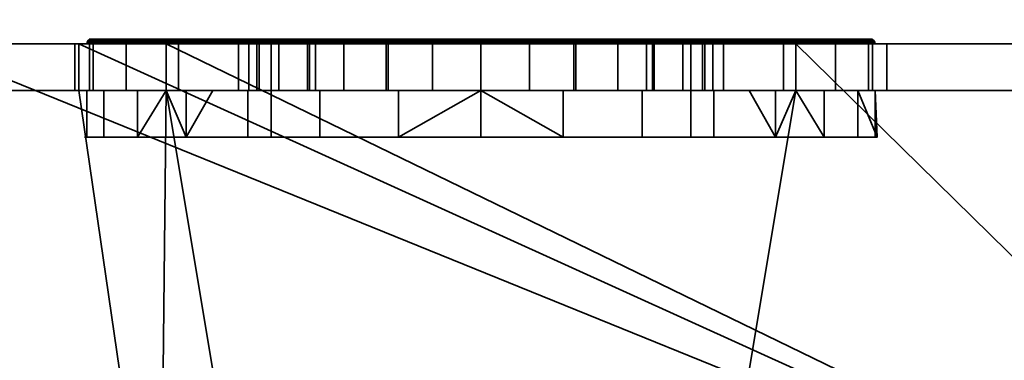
# Model space of a CAD drawing. Header units: millimetres. Extents: x -625 to 3625, y -115 to 71.
# Tile 769 of 1056: x 2546.11 to 2567.22, y -30.79 to -23.48. Entities that reach past the tile are written whole.
import ezdxf

# ---------------------------------------------------------------- set-up
doc = ezdxf.new("R2010")
doc.units = ezdxf.units.MM
doc.layers.add('151', color=7, linetype='Continuous', true_color=0xffffff)

# ---------------------------------------------------------------- blocks, each defined once
blk = doc.blocks.new('UG_SURFACE_003')
at = {"layer": '151', "color": 252, "linetype": 'Continuous', "lineweight": 35}
for points in [[(3625, -31, 2235), (3625, 69, 2235), (2275, 69, 2235), (2275, -31, 2235)], [(2425, -31, 2085), (2425, 69, 2085), (3475, 69, 2085), (3475, -31, 2085)]]:
    blk.add_3dface(points, dxfattribs=at)
blk = doc.blocks.new('UG_SURFACE_156')
at = {"layer": '151', "color": 252, "linetype": 'Continuous', "lineweight": 35}
for points in [[(2543.975, -24, 1167.5), (2494, -24, 1167.5), (2494, -37, 1167.5), (2576, -37, 1167.5)], [(2576, -37, 1002.5), (2494, -37, 1002.5), (2494, -24, 1002.5), (2543.975, -24, 1002.5)], [(2576, -37, 1167.5), (2547.375, -24, 1167.5), (2543.975, -24, 1167.5)], [(2576, -37, 1002.5), (2543.975, -24, 1002.5), (2547.375, -24, 1002.5)], [(2543.975, -24, 1033.975), (2547.293, -24, 1031.132), (2547.375, -24, 1030.875)], [(2543.975, -24, 1033.975), (2547.375, -24, 1033.975), (2547.375, -24, 1031.877), (2547.293, -24, 1031.132)], [(2547.375, -24, 1030.875), (2547.375, -24, 1013.575), (2543.975, -24, 1013.575), (2543.975, -24, 1033.975)], [(2543.975, -24, 1002.5), (2543.975, -24, 1013.575), (2547.375, -24, 1013.575), (2547.375, -24, 1002.5)], [(2543.975, -24, 1033.975), (2543.975, -24, 1058.875), (2547.375, -24, 1058.875), (2547.375, -24, 1033.975)], [(2543.975, -24, 1058.875), (2543.975, -24, 1091.25), (2547.375, -24, 1091.25), (2547.375, -24, 1058.875)], [(2543.975, -24, 1091.25), (2543.975, -24, 1110.1), (2547.375, -24, 1110.1), (2547.375, -24, 1091.25)], [(2543.975, -24, 1110.1), (2543.975, -24, 1128.75), (2547.375, -24, 1128.75), (2547.375, -24, 1110.1)], [(2543.975, -24, 1128.75), (2543.975, -24, 1167.5), (2547.375, -24, 1167.5), (2547.375, -24, 1128.75)], [(2547.375, -24, 1030.875), (2547.293, -24, 1031.132), (2547.293, -25, 1031.132), (2547.375, -25, 1030.875)], [(2547.375, -25, 1031.877), (2547.293, -25, 1031.132), (2547.293, -24, 1031.132), (2547.375, -24, 1031.877)], [(2576, -37, 1167.5), (2549.25, -24, 1167.5), (2547.375, -24, 1167.5)], [(2576, -37, 1002.5), (2547.375, -24, 1002.5), (2549.25, -24, 1002.5)], [(2547.375, -24, 1110.1), (2547.916, -24, 1106.627), (2547.547, -24, 1103.112)], [(2547.375, -24, 1091.25), (2547.547, -24, 1103.112), (2548.639, -24, 1099.75)], [(2547.375, -24, 1110.1), (2549.25, -24, 1110.1), (2549.25, -24, 1108.937), (2547.916, -24, 1106.627)], [(2547.547, -24, 1103.112), (2547.375, -24, 1091.25), (2547.375, -24, 1110.1)], [(2547.375, -24, 1058.875), (2549.25, -24, 1058.875), (2549.25, -24, 1037.42), (2547.689, -24, 1034.737)], [(2547.375, -24, 1013.575), (2547.375, -24, 1030.875), (2548.393, -24, 1027.676)], [(2548.393, -24, 1027.676), (2549.25, -24, 1026.71), (2549.25, -24, 1013.575), (2547.375, -24, 1013.575)], [(2547.375, -24, 1031.877), (2547.375, -24, 1033.975), (2547.606, -24, 1033.975)], [(2547.689, -24, 1034.737), (2547.606, -24, 1033.975), (2547.375, -24, 1033.975), (2547.375, -24, 1058.875)], [(2548.639, -24, 1099.75), (2549.25, -24, 1099.071), (2549.25, -24, 1091.25), (2547.375, -24, 1091.25)], [(2547.375, -24, 1002.5), (2547.375, -24, 1013.575), (2549.25, -24, 1013.575), (2549.25, -24, 1002.5)], [(2547.375, -24, 1058.875), (2547.375, -24, 1091.25), (2549.25, -24, 1091.25), (2549.25, -24, 1058.875)], [(2547.375, -24, 1110.1), (2547.375, -24, 1128.75), (2549.25, -24, 1128.75), (2549.25, -24, 1110.1)], [(2547.375, -24, 1128.75), (2547.375, -24, 1167.5), (2549.25, -24, 1167.5), (2549.25, -24, 1128.75)], [(2547.375, -24, 1031.877), (2547.606, -24, 1033.975), (2547.606, -25, 1033.975), (2547.375, -25, 1031.877)], [(2547.375, -25, 1030.875), (2548.393, -25, 1027.676), (2548.393, -24, 1027.676), (2547.375, -24, 1030.875)], [(2548.639, -24, 1099.75), (2547.547, -24, 1103.112), (2547.554, -23.962, 1103.112), (2548.645, -23.962, 1099.754)], [(2547.547, -24, 1103.112), (2547.916, -24, 1106.627), (2547.923, -23.962, 1106.624), (2547.554, -23.962, 1103.112)], [(2548.645, -23.962, 1099.754), (2547.554, -23.962, 1103.112), (2547.576, -23.929, 1103.115), (2548.664, -23.929, 1099.765)], [(2547.554, -23.962, 1103.112), (2547.923, -23.962, 1106.624), (2547.944, -23.929, 1106.618), (2547.576, -23.929, 1103.115)], [(2548.664, -23.929, 1099.765), (2547.576, -23.929, 1103.115), (2547.608, -23.908, 1103.118), (2548.692, -23.908, 1099.781)], [(2547.576, -23.929, 1103.115), (2547.944, -23.929, 1106.618), (2547.975, -23.908, 1106.608), (2547.608, -23.908, 1103.118)], [(2547.606, -24, 1033.975), (2547.689, -24, 1034.737), (2547.689, -25, 1034.737), (2547.606, -25, 1033.975)], [(2548.692, -23.908, 1099.781), (2547.608, -23.908, 1103.118), (2547.646, -23.9, 1103.122), (2548.725, -23.9, 1099.8)], [(2547.608, -23.908, 1103.118), (2547.975, -23.908, 1106.608), (2548.011, -23.9, 1106.596), (2547.646, -23.9, 1103.122)], [(2551.5, -23.9, 1099.5), (2548.725, -23.9, 1099.8), (2547.646, -23.9, 1103.122), (2548.011, -23.9, 1106.596)], [(2549.25, -25, 1037.42), (2547.689, -25, 1034.737), (2547.689, -24, 1034.737), (2549.25, -24, 1037.42)], [(2549.689, -23.962, 1109.683), (2547.923, -23.962, 1106.624), (2547.916, -24, 1106.627), (2549.25, -24, 1108.937)], [(2547.923, -23.962, 1106.624), (2549.689, -23.962, 1109.683), (2549.705, -23.929, 1109.668), (2547.944, -23.929, 1106.618)], [(2547.944, -23.929, 1106.618), (2549.705, -23.929, 1109.668), (2549.729, -23.908, 1109.646), (2547.975, -23.908, 1106.608)], [(2547.975, -23.908, 1106.608), (2549.729, -23.908, 1109.646), (2549.757, -23.9, 1109.621), (2548.011, -23.9, 1106.596)], [(2548.011, -23.9, 1106.596), (2549.757, -23.9, 1109.621), (2551.5, -23.9, 1108.5), (2551.5, -23.9, 1099.5)], [(2549.25, -24, 1026.71), (2548.393, -24, 1027.676), (2548.393, -25, 1027.676), (2549.25, -25, 1026.71)], [(2549.25, -24, 1099.071), (2548.639, -24, 1099.75), (2548.645, -23.962, 1099.754)], [(2551.008, -23.962, 1097.129), (2548.645, -23.962, 1099.754), (2548.664, -23.929, 1099.765), (2551.021, -23.929, 1097.147)], [(2548.645, -23.962, 1099.754), (2551.008, -23.962, 1097.129), (2551.004, -24, 1097.123), (2549.25, -24, 1099.071)], [(2551.021, -23.929, 1097.147), (2548.664, -23.929, 1099.765), (2548.692, -23.908, 1099.781), (2551.04, -23.908, 1097.173)], [(2551.04, -23.908, 1097.173), (2548.692, -23.908, 1099.781), (2548.725, -23.9, 1099.8), (2551.063, -23.9, 1097.204)], [(2551.5, -23.9, 1099.5), (2551.063, -23.9, 1097.204), (2548.725, -23.9, 1099.8)], [(2549.25, -24, 1108.937), (2549.683, -24, 1109.688), (2549.689, -23.962, 1109.683)], [(2576, -37, 1167.5), (2562.75, -24, 1167.5), (2549.25, -24, 1167.5)], [(2576, -37, 1002.5), (2549.25, -24, 1002.5), (2562.75, -24, 1002.5)], [(2562.75, -24, 1128.75), (2549.25, -24, 1128.75), (2556, -24, 1145), (2558.034, -24, 1145.432)], [(2549.25, -24, 1128.75), (2552.284, -24, 1146.654), (2553.966, -24, 1145.432)], [(2549.25, -24, 1128.75), (2549.25, -24, 1167.5), (2551.027, -24, 1150.523)], [(2553.966, -24, 1145.432), (2556, -24, 1145), (2549.25, -24, 1128.75)], [(2551.027, -24, 1150.523), (2551.245, -24, 1148.455), (2549.25, -24, 1128.75)], [(2549.25, -24, 1167.5), (2553.061, -24, 1154.045), (2551.67, -24, 1152.5)], [(2551.67, -24, 1152.5), (2551.027, -24, 1150.523), (2549.25, -24, 1167.5)], [(2551.245, -24, 1148.455), (2552.284, -24, 1146.654), (2549.25, -24, 1128.75)], [(2549.25, -24, 1167.5), (2562.75, -24, 1167.5), (2557.039, -24, 1154.891), (2554.96, -24, 1154.891)], [(2554.96, -24, 1154.891), (2553.061, -24, 1154.045), (2549.25, -24, 1167.5)], [(2562.75, -24, 1058.875), (2549.25, -24, 1058.875), (2556, -24, 1077), (2558.034, -24, 1077.432)], [(2549.25, -24, 1058.875), (2552.284, -24, 1078.654), (2553.966, -24, 1077.432)], [(2553.966, -24, 1077.432), (2556, -24, 1077), (2549.25, -24, 1058.875)], [(2549.25, -24, 1058.875), (2549.25, -24, 1091.25), (2551.027, -24, 1082.523), (2551.245, -24, 1080.455)], [(2549.25, -24, 1091.25), (2553.061, -24, 1086.045), (2551.67, -24, 1084.5)], [(2551.67, -24, 1084.5), (2551.027, -24, 1082.523), (2549.25, -24, 1091.25)], [(2551.245, -24, 1080.455), (2552.284, -24, 1078.654), (2549.25, -24, 1058.875)], [(2549.25, -24, 1091.25), (2562.75, -24, 1091.25), (2557.039, -24, 1086.891), (2554.96, -24, 1086.891)], [(2554.96, -24, 1086.891), (2553.061, -24, 1086.045), (2549.25, -24, 1091.25)], [(2549.25, -24, 1128.75), (2562.75, -24, 1128.75), (2556, -24, 1112.5), (2552.543, -24, 1111.765)], [(2549.25, -24, 1110.1), (2550.251, -24, 1110.1), (2549.683, -24, 1109.688)], [(2549.25, -24, 1091.25), (2554.233, -24, 1095.686), (2556, -24, 1095.5)], [(2556, -24, 1095.5), (2557.767, -24, 1095.686), (2562.75, -24, 1091.25), (2549.25, -24, 1091.25)], [(2549.25, -24, 1091.25), (2551.004, -24, 1097.123), (2554.233, -24, 1095.686)], [(2549.25, -24, 1091.25), (2549.25, -24, 1099.071), (2551.004, -24, 1097.123)], [(2549.25, -24, 1058.875), (2562.75, -24, 1058.875), (2559.548, -24, 1039.998), (2556, -24, 1040.75)], [(2556, -24, 1040.75), (2552.452, -24, 1039.998), (2549.25, -24, 1058.875)], [(2552.452, -24, 1039.998), (2549.513, -24, 1037.872), (2549.25, -24, 1058.875)], [(2549.25, -24, 1002.5), (2552.323, -24, 1008.873), (2554.01, -24, 1007.746)], [(2554.01, -24, 1007.746), (2556, -24, 1007.35), (2549.25, -24, 1002.5)], [(2549.25, -24, 1013.575), (2550.8, -24, 1013.575), (2550.8, -24, 1012.55)], [(2556, -24, 1007.35), (2557.99, -24, 1007.746), (2562.75, -24, 1002.5), (2549.25, -24, 1002.5)], [(2550.8, -24, 1012.55), (2551.196, -24, 1010.56), (2549.25, -24, 1002.5), (2549.25, -24, 1013.575)], [(2551.196, -24, 1010.56), (2552.323, -24, 1008.873), (2549.25, -24, 1002.5)], [(2550.8, -24, 1013.575), (2549.25, -24, 1013.575), (2549.25, -24, 1026.71), (2550.8, -24, 1024.963)], [(2549.513, -24, 1037.872), (2549.25, -24, 1037.42), (2549.25, -24, 1058.875)], [(2549.683, -24, 1109.688), (2549.25, -24, 1108.937), (2549.25, -24, 1110.1)], [(2552.543, -24, 1111.765), (2550.251, -24, 1110.1), (2549.25, -24, 1110.1), (2549.25, -24, 1128.75)], [(2549.25, -24, 1037.42), (2549.513, -24, 1037.872), (2549.513, -25, 1037.872), (2549.25, -25, 1037.42)], [(2549.25, -25, 1026.71), (2550.8, -25, 1024.963), (2550.8, -24, 1024.963), (2549.25, -24, 1026.71)], [(2552.452, -24, 1039.998), (2552.452, -25, 1039.998), (2549.513, -25, 1037.872), (2549.513, -24, 1037.872)], [(2549.689, -23.962, 1109.683), (2549.683, -24, 1109.688), (2550.251, -24, 1110.1)], [(2549.689, -23.962, 1109.683), (2552.546, -23.962, 1111.758), (2552.555, -23.929, 1111.738), (2549.705, -23.929, 1109.668)], [(2550.251, -24, 1110.1), (2552.543, -24, 1111.765), (2552.546, -23.962, 1111.758), (2549.689, -23.962, 1109.683)], [(2549.705, -23.929, 1109.668), (2552.555, -23.929, 1111.738), (2552.568, -23.908, 1111.709), (2549.729, -23.908, 1109.646)], [(2549.729, -23.908, 1109.646), (2552.568, -23.908, 1111.709), (2552.583, -23.9, 1111.674), (2549.757, -23.9, 1109.621)], [(2551.5, -23.9, 1108.5), (2549.757, -23.9, 1109.621), (2552.583, -23.9, 1111.674), (2556, -23.9, 1112.4)], [(2550.8, -24, 1013.575), (2550.8, -24, 1024.963), (2550.8, -25, 1024.963), (2550.8, -25, 1013.575)], [(2550.8, -25, 1013.575), (2550.8, -25, 1012.55), (2550.8, -24, 1012.55), (2550.8, -24, 1013.575)], [(2550.8, -24, 1012.55), (2550.8, -25, 1012.55), (2551.196, -25, 1010.56), (2551.196, -24, 1010.56)], [(2554.233, -24, 1095.686), (2551.004, -24, 1097.123), (2551.008, -23.962, 1097.129), (2554.234, -23.962, 1095.693)], [(2554.234, -23.962, 1095.693), (2551.008, -23.962, 1097.129), (2551.021, -23.929, 1097.147), (2554.239, -23.929, 1095.714)], [(2554.239, -23.929, 1095.714), (2551.021, -23.929, 1097.147), (2551.04, -23.908, 1097.173), (2554.245, -23.908, 1095.746)], [(2551.027, -24, 1150.523), (2551.027, -25, 1150.523), (2551.245, -25, 1148.455), (2551.245, -24, 1148.455)], [(2551.67, -24, 1152.5), (2551.67, -25, 1152.5), (2551.027, -25, 1150.523), (2551.027, -24, 1150.523)], [(2551.027, -24, 1082.523), (2551.027, -25, 1082.523), (2551.245, -25, 1080.455), (2551.245, -24, 1080.455)], [(2551.67, -24, 1084.5), (2551.67, -25, 1084.5), (2551.027, -25, 1082.523), (2551.027, -24, 1082.523)], [(2554.245, -23.908, 1095.746), (2551.04, -23.908, 1097.173), (2551.063, -23.9, 1097.204), (2554.254, -23.9, 1095.784)], [(2557.746, -23.9, 1095.784), (2554.254, -23.9, 1095.784), (2551.063, -23.9, 1097.204), (2551.5, -23.9, 1099.5)], [(2551.196, -24, 1010.56), (2551.196, -25, 1010.56), (2552.323, -25, 1008.873), (2552.323, -24, 1008.873)], [(2551.245, -24, 1148.455), (2551.245, -25, 1148.455), (2552.284, -25, 1146.654), (2552.284, -24, 1146.654)], [(2551.245, -24, 1080.455), (2551.245, -25, 1080.455), (2552.284, -25, 1078.654), (2552.284, -24, 1078.654)], [(2551.5, -23.9, 1099.5), (2560.5, -23.9, 1099.5), (2560.937, -23.9, 1097.204), (2557.746, -23.9, 1095.784)], [(2560.5, -23.9, 1108.5), (2551.5, -23.9, 1108.5), (2556, -23.9, 1112.4), (2559.417, -23.9, 1111.674)], [(2551.5, -26, 1099.5), (2560.5, -26, 1099.5), (2560.5, -23.9, 1099.5), (2551.5, -23.9, 1099.5)], [(2551.5, -26, 1108.5), (2551.5, -26, 1099.5), (2551.5, -23.9, 1099.5), (2551.5, -23.9, 1108.5)], [(2560.5, -26, 1108.5), (2551.5, -26, 1108.5), (2551.5, -23.9, 1108.5), (2560.5, -23.9, 1108.5)], [(2553.061, -24, 1154.045), (2553.061, -25, 1154.045), (2551.67, -25, 1152.5), (2551.67, -24, 1152.5)], [(2553.061, -24, 1086.045), (2553.061, -25, 1086.045), (2551.67, -25, 1084.5), (2551.67, -24, 1084.5)], [(2552.284, -24, 1146.654), (2552.284, -25, 1146.654), (2553.966, -25, 1145.432), (2553.966, -24, 1145.432)], [(2552.284, -24, 1078.654), (2552.284, -25, 1078.654), (2553.966, -25, 1077.432), (2553.966, -24, 1077.432)], [(2552.323, -24, 1008.873), (2552.323, -25, 1008.873), (2554.01, -25, 1007.746), (2554.01, -24, 1007.746)], [(2556, -24, 1040.75), (2556, -25, 1040.75), (2552.452, -25, 1039.998), (2552.452, -24, 1039.998)], [(2552.543, -24, 1111.765), (2556, -24, 1112.5), (2556, -23.962, 1112.492), (2552.546, -23.962, 1111.758)], [(2552.546, -23.962, 1111.758), (2556, -23.962, 1112.492), (2556, -23.929, 1112.471), (2552.555, -23.929, 1111.738)], [(2552.555, -23.929, 1111.738), (2556, -23.929, 1112.471), (2556, -23.908, 1112.438), (2552.568, -23.908, 1111.709)], [(2552.568, -23.908, 1111.709), (2556, -23.908, 1112.438), (2556, -23.9, 1112.4), (2552.583, -23.9, 1111.674)], [(2554.96, -24, 1154.891), (2554.96, -25, 1154.891), (2553.061, -25, 1154.045), (2553.061, -24, 1154.045)], [(2554.96, -24, 1086.891), (2554.96, -25, 1086.891), (2553.061, -25, 1086.045), (2553.061, -24, 1086.045)], [(2553.966, -24, 1145.432), (2553.966, -25, 1145.432), (2556, -25, 1145), (2556, -24, 1145)], [(2553.966, -24, 1077.432), (2553.966, -25, 1077.432), (2556, -25, 1077), (2556, -24, 1077)], [(2554.01, -24, 1007.746), (2554.01, -25, 1007.746), (2556, -25, 1007.35), (2556, -24, 1007.35)], [(2556, -24, 1095.5), (2554.233, -24, 1095.686), (2554.234, -23.962, 1095.693)], [(2557.766, -23.962, 1095.693), (2554.234, -23.962, 1095.693), (2554.239, -23.929, 1095.714), (2557.761, -23.929, 1095.714)], [(2556, -24, 1095.5), (2554.234, -23.962, 1095.693), (2557.766, -23.962, 1095.693)], [(2557.761, -23.929, 1095.714), (2554.239, -23.929, 1095.714), (2554.245, -23.908, 1095.746), (2557.755, -23.908, 1095.746)], [(2557.755, -23.908, 1095.746), (2554.245, -23.908, 1095.746), (2554.254, -23.9, 1095.784), (2557.746, -23.9, 1095.784)], [(2557.039, -24, 1154.891), (2557.039, -25, 1154.891), (2554.96, -25, 1154.891), (2554.96, -24, 1154.891)], [(2557.039, -24, 1086.891), (2557.039, -25, 1086.891), (2554.96, -25, 1086.891), (2554.96, -24, 1086.891)], [(2556, -23.908, 1112.438), (2559.432, -23.908, 1111.709), (2559.417, -23.9, 1111.674), (2556, -23.9, 1112.4)], [(2556, -23.929, 1112.471), (2559.445, -23.929, 1111.738), (2559.432, -23.908, 1111.709), (2556, -23.908, 1112.438)], [(2556, -23.962, 1112.492), (2559.454, -23.962, 1111.758), (2559.445, -23.929, 1111.738), (2556, -23.929, 1112.471)], [(2557.766, -23.962, 1095.693), (2557.767, -24, 1095.686), (2556, -24, 1095.5)], [(2556, -24, 1112.5), (2559.457, -24, 1111.765), (2559.454, -23.962, 1111.758), (2556, -23.962, 1112.492)], [(2559.457, -24, 1111.765), (2556, -24, 1112.5), (2562.75, -24, 1128.75)], [(2559.548, -24, 1039.998), (2559.548, -25, 1039.998), (2556, -25, 1040.75), (2556, -24, 1040.75)], [(2556, -24, 1007.35), (2556, -25, 1007.35), (2557.99, -25, 1007.746), (2557.99, -24, 1007.746)], [(2556, -24, 1145), (2556, -25, 1145), (2558.034, -25, 1145.432), (2558.034, -24, 1145.432)], [(2556, -24, 1077), (2556, -25, 1077), (2558.034, -25, 1077.432), (2558.034, -24, 1077.432)], [(2558.939, -24, 1086.045), (2557.039, -24, 1086.891), (2562.75, -24, 1091.25)], [(2558.939, -24, 1154.045), (2557.039, -24, 1154.891), (2562.75, -24, 1167.5)], [(2558.939, -24, 1154.045), (2558.939, -25, 1154.045), (2557.039, -25, 1154.891), (2557.039, -24, 1154.891)], [(2558.939, -24, 1086.045), (2558.939, -25, 1086.045), (2557.039, -25, 1086.891), (2557.039, -24, 1086.891)], [(2560.96, -23.908, 1097.173), (2557.755, -23.908, 1095.746), (2557.746, -23.9, 1095.784), (2560.937, -23.9, 1097.204)], [(2560.979, -23.929, 1097.147), (2557.761, -23.929, 1095.714), (2557.755, -23.908, 1095.746), (2560.96, -23.908, 1097.173)], [(2560.992, -23.962, 1097.129), (2557.766, -23.962, 1095.693), (2557.761, -23.929, 1095.714), (2560.979, -23.929, 1097.147)], [(2560.996, -24, 1097.123), (2557.767, -24, 1095.686), (2557.766, -23.962, 1095.693), (2560.992, -23.962, 1097.129)], [(2557.767, -24, 1095.686), (2560.996, -24, 1097.123), (2562.75, -24, 1091.25)], [(2562.75, -24, 1002.5), (2557.99, -24, 1007.746), (2559.677, -24, 1008.873)], [(2557.99, -24, 1007.746), (2557.99, -25, 1007.746), (2559.677, -25, 1008.873), (2559.677, -24, 1008.873)], [(2558.034, -24, 1145.432), (2559.716, -24, 1146.654), (2562.75, -24, 1128.75)], [(2558.034, -24, 1077.432), (2559.716, -24, 1078.654), (2562.75, -24, 1058.875)], [(2558.034, -24, 1145.432), (2558.034, -25, 1145.432), (2559.716, -25, 1146.654), (2559.716, -24, 1146.654)], [(2558.034, -24, 1077.432), (2558.034, -25, 1077.432), (2559.716, -25, 1078.654), (2559.716, -24, 1078.654)], [(2560.33, -24, 1152.5), (2558.939, -24, 1154.045), (2562.75, -24, 1167.5)], [(2560.33, -24, 1084.5), (2558.939, -24, 1086.045), (2562.75, -24, 1091.25)], [(2560.33, -24, 1152.5), (2560.33, -25, 1152.5), (2558.939, -25, 1154.045), (2558.939, -24, 1154.045)], [(2560.33, -24, 1084.5), (2560.33, -25, 1084.5), (2558.939, -25, 1086.045), (2558.939, -24, 1086.045)], [(2559.432, -23.908, 1111.709), (2562.271, -23.908, 1109.646), (2562.243, -23.9, 1109.621), (2559.417, -23.9, 1111.674)], [(2559.417, -23.9, 1111.674), (2562.243, -23.9, 1109.621), (2560.5, -23.9, 1108.5)], [(2559.445, -23.929, 1111.738), (2562.295, -23.929, 1109.668), (2562.271, -23.908, 1109.646), (2559.432, -23.908, 1111.709)], [(2559.454, -23.962, 1111.758), (2562.311, -23.962, 1109.683), (2562.295, -23.929, 1109.668), (2559.445, -23.929, 1111.738)], [(2562.311, -23.962, 1109.683), (2559.454, -23.962, 1111.758), (2559.457, -24, 1111.765), (2561.749, -24, 1110.1)], [(2562.75, -24, 1128.75), (2562.75, -24, 1110.1), (2561.749, -24, 1110.1), (2559.457, -24, 1111.765)], [(2562.75, -24, 1058.875), (2562.487, -24, 1037.872), (2559.548, -24, 1039.998)], [(2562.487, -24, 1037.872), (2562.487, -25, 1037.872), (2559.548, -25, 1039.998), (2559.548, -24, 1039.998)], [(2562.75, -24, 1002.5), (2559.677, -24, 1008.873), (2560.804, -24, 1010.56)], [(2559.677, -24, 1008.873), (2559.677, -25, 1008.873), (2560.804, -25, 1010.56), (2560.804, -24, 1010.56)], [(2562.75, -24, 1128.75), (2559.716, -24, 1146.654), (2560.755, -24, 1148.455)], [(2562.75, -24, 1058.875), (2559.716, -24, 1078.654), (2560.755, -24, 1080.455)], [(2559.716, -24, 1146.654), (2559.716, -25, 1146.654), (2560.755, -25, 1148.455), (2560.755, -24, 1148.455)], [(2559.716, -24, 1078.654), (2559.716, -25, 1078.654), (2560.755, -25, 1080.455), (2560.755, -24, 1080.455)], [(2562.75, -24, 1167.5), (2560.973, -24, 1150.523), (2560.33, -24, 1152.5)], [(2562.75, -24, 1091.25), (2560.973, -24, 1082.523), (2560.33, -24, 1084.5)], [(2560.973, -24, 1150.523), (2560.973, -25, 1150.523), (2560.33, -25, 1152.5), (2560.33, -24, 1152.5)], [(2560.973, -24, 1082.523), (2560.973, -25, 1082.523), (2560.33, -25, 1084.5), (2560.33, -24, 1084.5)], [(2560.5, -23.9, 1099.5), (2560.5, -23.9, 1108.5), (2562.243, -23.9, 1109.621), (2563.989, -23.9, 1106.596)], [(2563.275, -23.9, 1099.8), (2560.937, -23.9, 1097.204), (2560.5, -23.9, 1099.5)], [(2563.989, -23.9, 1106.596), (2564.354, -23.9, 1103.122), (2563.275, -23.9, 1099.8), (2560.5, -23.9, 1099.5)], [(2560.5, -26, 1099.5), (2560.5, -26, 1108.5), (2560.5, -23.9, 1108.5), (2560.5, -23.9, 1099.5)], [(2562.75, -24, 1128.75), (2560.755, -24, 1148.455), (2560.973, -24, 1150.523)], [(2560.755, -24, 1080.455), (2560.973, -24, 1082.523), (2562.75, -24, 1091.25), (2562.75, -24, 1058.875)], [(2560.755, -24, 1148.455), (2560.755, -25, 1148.455), (2560.973, -25, 1150.523), (2560.973, -24, 1150.523)], [(2560.755, -24, 1080.455), (2560.755, -25, 1080.455), (2560.973, -25, 1082.523), (2560.973, -24, 1082.523)], [(2562.75, -24, 1013.575), (2562.75, -24, 1002.5), (2560.804, -24, 1010.56), (2561.2, -24, 1012.55)], [(2560.804, -24, 1010.56), (2560.804, -25, 1010.56), (2561.2, -25, 1012.55), (2561.2, -24, 1012.55)], [(2563.308, -23.908, 1099.781), (2560.96, -23.908, 1097.173), (2560.937, -23.9, 1097.204), (2563.275, -23.9, 1099.8)], [(2563.336, -23.929, 1099.765), (2560.979, -23.929, 1097.147), (2560.96, -23.908, 1097.173), (2563.308, -23.908, 1099.781)], [(2560.973, -24, 1150.523), (2562.75, -24, 1167.5), (2562.75, -24, 1128.75)], [(2563.355, -23.962, 1099.754), (2560.992, -23.962, 1097.129), (2560.979, -23.929, 1097.147), (2563.336, -23.929, 1099.765)], [(2562.75, -24, 1099.071), (2560.996, -24, 1097.123), (2560.992, -23.962, 1097.129), (2563.355, -23.962, 1099.754)], [(2560.996, -24, 1097.123), (2562.75, -24, 1099.071), (2562.75, -24, 1091.25)], [(2561.2, -24, 1012.55), (2561.2, -24, 1013.575), (2562.75, -24, 1013.575)], [(2562.75, -24, 1026.71), (2562.75, -24, 1013.575), (2561.2, -24, 1013.575), (2561.2, -24, 1024.963)], [(2561.2, -24, 1013.575), (2561.2, -24, 1012.55), (2561.2, -25, 1012.55), (2561.2, -25, 1013.575)], [(2561.2, -25, 1013.575), (2561.2, -25, 1024.963), (2561.2, -24, 1024.963), (2561.2, -24, 1013.575)], [(2562.75, -24, 1026.71), (2561.2, -24, 1024.963), (2561.2, -25, 1024.963), (2562.75, -25, 1026.71)], [(2561.749, -24, 1110.1), (2562.317, -24, 1109.688), (2562.311, -23.962, 1109.683)], [(2562.317, -24, 1109.688), (2561.749, -24, 1110.1), (2562.75, -24, 1110.1)], [(2562.271, -23.908, 1109.646), (2564.025, -23.908, 1106.608), (2563.989, -23.9, 1106.596), (2562.243, -23.9, 1109.621)], [(2562.295, -23.929, 1109.668), (2564.056, -23.929, 1106.618), (2564.025, -23.908, 1106.608), (2562.271, -23.908, 1109.646)], [(2562.311, -23.962, 1109.683), (2564.077, -23.962, 1106.624), (2564.056, -23.929, 1106.618), (2562.295, -23.929, 1109.668)], [(2562.311, -23.962, 1109.683), (2562.317, -24, 1109.688), (2562.75, -24, 1108.937)], [(2562.75, -24, 1108.937), (2564.084, -24, 1106.627), (2564.077, -23.962, 1106.624), (2562.311, -23.962, 1109.683)], [(2562.75, -24, 1110.1), (2562.75, -24, 1108.937), (2562.317, -24, 1109.688)], [(2562.75, -24, 1058.875), (2562.75, -24, 1037.42), (2562.487, -24, 1037.872)], [(2562.75, -25, 1037.42), (2562.487, -25, 1037.872), (2562.487, -24, 1037.872), (2562.75, -24, 1037.42)], [(2563.355, -23.962, 1099.754), (2563.361, -24, 1099.75), (2562.75, -24, 1099.071)], [(2576, -37, 1167.5), (2568.025, -24, 1167.5), (2562.75, -24, 1167.5)], [(2576, -37, 1002.5), (2562.75, -24, 1002.5), (2568.025, -24, 1002.5)], [(2568.025, -24, 1091.25), (2562.75, -24, 1091.25), (2562.75, -24, 1099.071), (2563.361, -24, 1099.75)], [(2568.025, -24, 1013.575), (2562.75, -24, 1013.575), (2562.75, -24, 1026.71), (2563.607, -24, 1027.676)], [(2568.025, -24, 1033.975), (2564.311, -24, 1034.737), (2562.75, -24, 1037.42)], [(2562.75, -24, 1037.42), (2562.75, -24, 1058.875), (2568.025, -24, 1058.875), (2568.025, -24, 1033.975)], [(2564.084, -24, 1106.627), (2562.75, -24, 1108.937), (2562.75, -24, 1110.1), (2568.025, -24, 1110.1)], [(2562.75, -24, 1002.5), (2562.75, -24, 1013.575), (2568.025, -24, 1013.575), (2568.025, -24, 1002.5)], [(2562.75, -24, 1058.875), (2562.75, -24, 1091.25), (2568.025, -24, 1091.25), (2568.025, -24, 1058.875)], [(2562.75, -24, 1110.1), (2562.75, -24, 1128.75), (2568.025, -24, 1128.75), (2568.025, -24, 1110.1)], [(2562.75, -24, 1128.75), (2562.75, -24, 1167.5), (2568.025, -24, 1167.5), (2568.025, -24, 1128.75)], [(2562.75, -24, 1037.42), (2564.311, -24, 1034.737), (2564.311, -25, 1034.737), (2562.75, -25, 1037.42)], [(2562.75, -25, 1026.71), (2563.607, -25, 1027.676), (2563.607, -24, 1027.676), (2562.75, -24, 1026.71)], [(2564.392, -23.908, 1103.118), (2563.308, -23.908, 1099.781), (2563.275, -23.9, 1099.8), (2564.354, -23.9, 1103.122)], [(2564.424, -23.929, 1103.115), (2563.336, -23.929, 1099.765), (2563.308, -23.908, 1099.781), (2564.392, -23.908, 1103.118)], [(2564.446, -23.962, 1103.112), (2563.355, -23.962, 1099.754), (2563.336, -23.929, 1099.765), (2564.424, -23.929, 1103.115)], [(2564.453, -24, 1103.112), (2563.361, -24, 1099.75), (2563.355, -23.962, 1099.754), (2564.446, -23.962, 1103.112)], [(2563.361, -24, 1099.75), (2564.453, -24, 1103.112), (2568.025, -24, 1091.25)], [(2568.025, -24, 1033.975), (2568.025, -24, 1013.575), (2563.607, -24, 1027.676), (2564.707, -24, 1031.132)], [(2563.607, -24, 1027.676), (2563.607, -25, 1027.676), (2564.707, -25, 1031.132), (2564.707, -24, 1031.132)], [(2564.025, -23.908, 1106.608), (2564.392, -23.908, 1103.118), (2564.354, -23.9, 1103.122), (2563.989, -23.9, 1106.596)], [(2564.056, -23.929, 1106.618), (2564.424, -23.929, 1103.115), (2564.392, -23.908, 1103.118), (2564.025, -23.908, 1106.608)], [(2564.077, -23.962, 1106.624), (2564.446, -23.962, 1103.112), (2564.424, -23.929, 1103.115), (2564.056, -23.929, 1106.618)], [(2564.084, -24, 1106.627), (2564.453, -24, 1103.112), (2564.446, -23.962, 1103.112), (2564.077, -23.962, 1106.624)], [(2568.025, -24, 1110.1), (2568.025, -24, 1091.25), (2564.453, -24, 1103.112), (2564.084, -24, 1106.627)], [(2568.025, -24, 1033.975), (2564.394, -24, 1033.975), (2564.311, -24, 1034.737)], [(2564.394, -25, 1033.975), (2564.311, -25, 1034.737), (2564.311, -24, 1034.737), (2564.394, -24, 1033.975)], [(2564.707, -24, 1031.132), (2564.394, -24, 1033.975), (2568.025, -24, 1033.975)], [(2564.394, -24, 1033.975), (2564.707, -24, 1031.132), (2564.707, -25, 1031.132), (2564.394, -25, 1033.975)], [(2543.975, -37, 1003.5), (2549.125, -37, 1003.5), (2547.375, -25, 1003.5), (2543.975, -25, 1003.5)], [(2549.125, -37, 1166.5), (2543.975, -37, 1166.5), (2543.975, -25, 1166.5), (2547.375, -25, 1166.5)], [(2543.975, -25, 1033.975), (2543.975, -25, 1013.575), (2547.375, -25, 1013.575), (2547.375, -25, 1030.875)], [(2547.375, -25, 1030.875), (2547.293, -25, 1031.132), (2543.975, -25, 1033.975)], [(2547.293, -25, 1031.132), (2547.375, -25, 1031.877), (2547.375, -25, 1033.975), (2543.975, -25, 1033.975)], [(2547.375, -25, 1003.5), (2547.375, -25, 1013.575), (2543.975, -25, 1013.575), (2543.975, -25, 1003.5)], [(2547.375, -25, 1033.975), (2547.375, -25, 1058.875), (2543.975, -25, 1058.875), (2543.975, -25, 1033.975)], [(2547.375, -25, 1058.875), (2547.375, -25, 1091.25), (2543.975, -25, 1091.25), (2543.975, -25, 1058.875)], [(2547.375, -25, 1091.25), (2547.375, -25, 1110.1), (2543.975, -25, 1110.1), (2543.975, -25, 1091.25)], [(2547.375, -25, 1110.1), (2547.375, -25, 1128.75), (2543.975, -25, 1128.75), (2543.975, -25, 1110.1)], [(2547.375, -25, 1128.75), (2547.375, -25, 1166.5), (2543.975, -25, 1166.5), (2543.975, -25, 1128.75)], [(2549.125, -37, 1003.5), (2549.25, -25, 1003.5), (2547.375, -25, 1003.5)], [(2547.375, -25, 1166.5), (2549.25, -25, 1166.5), (2549.125, -37, 1166.5)], [(2547.375, -25, 1110.1), (2547.375, -25, 1091.25), (2547.547, -25, 1103.112)], [(2547.547, -25, 1103.112), (2547.916, -25, 1106.627), (2547.375, -25, 1110.1)], [(2547.375, -25, 1091.25), (2549.25, -25, 1091.25), (2549.25, -25, 1099.071), (2548.639, -25, 1099.75)], [(2548.639, -25, 1099.75), (2547.547, -25, 1103.112), (2547.375, -25, 1091.25)], [(2547.375, -25, 1013.575), (2549.25, -25, 1013.575), (2549.25, -25, 1026.71), (2548.393, -25, 1027.676)], [(2547.375, -25, 1058.875), (2547.375, -25, 1033.975), (2547.606, -25, 1033.975), (2547.689, -25, 1034.737)], [(2547.689, -25, 1034.737), (2549.25, -25, 1037.42), (2549.25, -25, 1058.875), (2547.375, -25, 1058.875)], [(2547.606, -25, 1033.975), (2547.375, -25, 1033.975), (2547.375, -25, 1031.877)], [(2548.393, -25, 1027.676), (2547.375, -25, 1030.875), (2547.375, -25, 1013.575)], [(2547.916, -25, 1106.627), (2549.25, -25, 1108.937), (2549.25, -25, 1110.1), (2547.375, -25, 1110.1)], [(2549.25, -25, 1003.5), (2549.25, -25, 1013.575), (2547.375, -25, 1013.575), (2547.375, -25, 1003.5)], [(2549.25, -25, 1058.875), (2549.25, -25, 1091.25), (2547.375, -25, 1091.25), (2547.375, -25, 1058.875)], [(2549.25, -25, 1110.1), (2549.25, -25, 1128.75), (2547.375, -25, 1128.75), (2547.375, -25, 1110.1)], [(2549.25, -25, 1128.75), (2549.25, -25, 1166.5), (2547.375, -25, 1166.5), (2547.375, -25, 1128.75)], [(2547.547, -26, 1103.112), (2547.547, -25, 1103.112), (2548.639, -25, 1099.75), (2548.639, -26, 1099.75)], [(2547.916, -26, 1106.627), (2547.916, -25, 1106.627), (2547.547, -25, 1103.112), (2547.547, -26, 1103.112)], [(2549.25, -25, 1108.937), (2547.916, -25, 1106.627), (2547.916, -26, 1106.627), (2549.683, -26, 1109.688)], [(2548.639, -26, 1099.75), (2548.639, -25, 1099.75), (2549.25, -25, 1099.071)], [(2549.25, -25, 1099.071), (2551.004, -25, 1097.123), (2551.004, -26, 1097.123), (2548.639, -26, 1099.75)], [(2549.25, -25, 1003.5), (2549.125, -37, 1003.5), (2551.25, -37, 1003.5)], [(2549.25, -25, 1166.5), (2551.25, -37, 1166.5), (2549.125, -37, 1166.5)], [(2551.25, -37, 1003.5), (2560.75, -37, 1003.5), (2562.75, -25, 1003.5), (2549.25, -25, 1003.5)], [(2549.25, -25, 1166.5), (2562.75, -25, 1166.5), (2560.75, -37, 1166.5), (2551.25, -37, 1166.5)], [(2562.75, -25, 1166.5), (2549.25, -25, 1166.5), (2554.96, -25, 1154.891), (2557.039, -25, 1154.891)], [(2549.25, -25, 1166.5), (2551.027, -25, 1150.523), (2551.67, -25, 1152.5)], [(2549.25, -25, 1128.75), (2552.284, -25, 1146.654), (2551.245, -25, 1148.455)], [(2549.25, -25, 1166.5), (2553.061, -25, 1154.045), (2554.96, -25, 1154.891)], [(2551.245, -25, 1148.455), (2551.027, -25, 1150.523), (2549.25, -25, 1166.5), (2549.25, -25, 1128.75)], [(2549.25, -25, 1128.75), (2562.75, -25, 1128.75), (2556, -25, 1145), (2553.966, -25, 1145.432)], [(2553.966, -25, 1145.432), (2552.284, -25, 1146.654), (2549.25, -25, 1128.75)], [(2551.67, -25, 1152.5), (2553.061, -25, 1154.045), (2549.25, -25, 1166.5)], [(2562.75, -25, 1091.25), (2549.25, -25, 1091.25), (2554.96, -25, 1086.891), (2557.039, -25, 1086.891)], [(2549.25, -25, 1091.25), (2551.027, -25, 1082.523), (2551.67, -25, 1084.5)], [(2549.25, -25, 1058.875), (2552.284, -25, 1078.654), (2551.245, -25, 1080.455)], [(2549.25, -25, 1091.25), (2553.061, -25, 1086.045), (2554.96, -25, 1086.891)], [(2551.245, -25, 1080.455), (2551.027, -25, 1082.523), (2549.25, -25, 1091.25), (2549.25, -25, 1058.875)], [(2549.25, -25, 1058.875), (2562.75, -25, 1058.875), (2556, -25, 1077), (2553.966, -25, 1077.432)], [(2553.966, -25, 1077.432), (2552.284, -25, 1078.654), (2549.25, -25, 1058.875)], [(2551.67, -25, 1084.5), (2553.061, -25, 1086.045), (2549.25, -25, 1091.25)], [(2549.25, -25, 1110.1), (2549.25, -25, 1108.937), (2549.683, -25, 1109.688)], [(2562.75, -25, 1128.75), (2549.25, -25, 1128.75), (2556, -25, 1112.5), (2559.457, -25, 1111.765)], [(2549.25, -25, 1128.75), (2549.25, -25, 1110.1), (2550.251, -25, 1110.1), (2552.543, -25, 1111.765)], [(2552.543, -25, 1111.765), (2556, -25, 1112.5), (2549.25, -25, 1128.75)], [(2556, -25, 1095.5), (2554.233, -25, 1095.686), (2549.25, -25, 1091.25), (2562.75, -25, 1091.25)], [(2554.233, -25, 1095.686), (2551.004, -25, 1097.123), (2549.25, -25, 1091.25)], [(2549.25, -25, 1003.5), (2562.75, -25, 1003.5), (2556, -25, 1007.35), (2554.01, -25, 1007.746)], [(2549.25, -25, 1013.575), (2549.25, -25, 1003.5), (2551.196, -25, 1010.56), (2550.8, -25, 1012.55)], [(2549.25, -25, 1003.5), (2552.323, -25, 1008.873), (2551.196, -25, 1010.56)], [(2554.01, -25, 1007.746), (2552.323, -25, 1008.873), (2549.25, -25, 1003.5)], [(2549.25, -25, 1058.875), (2552.452, -25, 1039.998), (2556, -25, 1040.75)], [(2549.25, -25, 1058.875), (2549.513, -25, 1037.872), (2552.452, -25, 1039.998)], [(2556, -25, 1040.75), (2559.548, -25, 1039.998), (2562.75, -25, 1058.875), (2549.25, -25, 1058.875)], [(2549.25, -25, 1058.875), (2549.25, -25, 1037.42), (2549.513, -25, 1037.872)], [(2549.25, -25, 1026.71), (2549.25, -25, 1013.575), (2550.8, -25, 1013.575), (2550.8, -25, 1024.963)], [(2550.8, -25, 1012.55), (2550.8, -25, 1013.575), (2549.25, -25, 1013.575)], [(2551.004, -25, 1097.123), (2549.25, -25, 1099.071), (2549.25, -25, 1091.25)], [(2549.683, -25, 1109.688), (2550.251, -25, 1110.1), (2549.25, -25, 1110.1)], [(2549.683, -26, 1109.688), (2549.683, -25, 1109.688), (2549.25, -25, 1108.937)], [(2549.683, -26, 1109.688), (2552.543, -26, 1111.765), (2552.543, -25, 1111.765), (2550.251, -25, 1110.1)], [(2550.251, -25, 1110.1), (2549.683, -25, 1109.688), (2549.683, -26, 1109.688)], [(2551.004, -26, 1097.123), (2551.004, -25, 1097.123), (2554.233, -25, 1095.686), (2554.233, -26, 1095.686)], [(2556, -26, 1112.5), (2556, -25, 1112.5), (2552.543, -25, 1111.765), (2552.543, -26, 1111.765)], [(2557.767, -26, 1095.686), (2554.233, -26, 1095.686), (2556, -25, 1095.5)], [(2554.233, -26, 1095.686), (2554.233, -25, 1095.686), (2556, -25, 1095.5)], [(2562.75, -25, 1091.25), (2557.767, -25, 1095.686), (2556, -25, 1095.5)], [(2562.75, -25, 1003.5), (2557.99, -25, 1007.746), (2556, -25, 1007.35)], [(2558.034, -25, 1077.432), (2556, -25, 1077), (2562.75, -25, 1058.875)], [(2558.034, -25, 1145.432), (2556, -25, 1145), (2562.75, -25, 1128.75)], [(2559.457, -26, 1111.765), (2559.457, -25, 1111.765), (2556, -25, 1112.5), (2556, -26, 1112.5)], [(2556, -25, 1095.5), (2557.767, -25, 1095.686), (2557.767, -26, 1095.686)], [(2557.039, -25, 1154.891), (2558.939, -25, 1154.045), (2562.75, -25, 1166.5)], [(2557.039, -25, 1086.891), (2558.939, -25, 1086.045), (2562.75, -25, 1091.25)], [(2562.75, -25, 1091.25), (2560.996, -25, 1097.123), (2557.767, -25, 1095.686)], [(2557.767, -26, 1095.686), (2557.767, -25, 1095.686), (2560.996, -25, 1097.123), (2560.996, -26, 1097.123)], [(2559.677, -25, 1008.873), (2557.99, -25, 1007.746), (2562.75, -25, 1003.5)], [(2562.75, -25, 1128.75), (2559.716, -25, 1146.654), (2558.034, -25, 1145.432)], [(2562.75, -25, 1058.875), (2559.716, -25, 1078.654), (2558.034, -25, 1077.432)], [(2562.75, -25, 1166.5), (2558.939, -25, 1154.045), (2560.33, -25, 1152.5)], [(2562.75, -25, 1091.25), (2558.939, -25, 1086.045), (2560.33, -25, 1084.5)], [(2559.457, -25, 1111.765), (2561.749, -25, 1110.1), (2562.75, -25, 1110.1), (2562.75, -25, 1128.75)], [(2561.749, -25, 1110.1), (2559.457, -25, 1111.765), (2559.457, -26, 1111.765), (2562.317, -26, 1109.688)], [(2559.548, -25, 1039.998), (2562.487, -25, 1037.872), (2562.75, -25, 1058.875)], [(2562.75, -25, 1003.5), (2560.804, -25, 1010.56), (2559.677, -25, 1008.873)], [(2560.755, -25, 1148.455), (2559.716, -25, 1146.654), (2562.75, -25, 1128.75)], [(2560.755, -25, 1080.455), (2559.716, -25, 1078.654), (2562.75, -25, 1058.875)], [(2560.33, -25, 1152.5), (2560.973, -25, 1150.523), (2562.75, -25, 1166.5)], [(2560.33, -25, 1084.5), (2560.973, -25, 1082.523), (2562.75, -25, 1091.25)], [(2560.75, -37, 1003.5), (2568.025, -37, 1003.5), (2568.025, -25, 1003.5), (2562.75, -25, 1003.5)], [(2562.75, -25, 1166.5), (2568.025, -25, 1166.5), (2568.025, -37, 1166.5), (2560.75, -37, 1166.5)], [(2562.75, -25, 1128.75), (2562.75, -25, 1166.5), (2560.973, -25, 1150.523), (2560.755, -25, 1148.455)], [(2562.75, -25, 1058.875), (2562.75, -25, 1091.25), (2560.973, -25, 1082.523), (2560.755, -25, 1080.455)], [(2561.2, -25, 1012.55), (2560.804, -25, 1010.56), (2562.75, -25, 1003.5), (2562.75, -25, 1013.575)], [(2562.75, -25, 1091.25), (2562.75, -25, 1099.071), (2560.996, -25, 1097.123)], [(2563.361, -26, 1099.75), (2560.996, -26, 1097.123), (2560.996, -25, 1097.123), (2562.75, -25, 1099.071)], [(2562.75, -25, 1013.575), (2561.2, -25, 1013.575), (2561.2, -25, 1012.55)], [(2561.2, -25, 1024.963), (2561.2, -25, 1013.575), (2562.75, -25, 1013.575), (2562.75, -25, 1026.71)], [(2562.75, -25, 1110.1), (2561.749, -25, 1110.1), (2562.317, -25, 1109.688)], [(2562.317, -26, 1109.688), (2562.317, -25, 1109.688), (2561.749, -25, 1110.1)], [(2562.317, -25, 1109.688), (2562.75, -25, 1108.937), (2562.75, -25, 1110.1)], [(2562.317, -26, 1109.688), (2564.084, -26, 1106.627), (2564.084, -25, 1106.627), (2562.75, -25, 1108.937)], [(2562.75, -25, 1108.937), (2562.317, -25, 1109.688), (2562.317, -26, 1109.688)], [(2562.487, -25, 1037.872), (2562.75, -25, 1037.42), (2562.75, -25, 1058.875)], [(2568.025, -25, 1110.1), (2562.75, -25, 1110.1), (2562.75, -25, 1108.937), (2564.084, -25, 1106.627)], [(2568.025, -25, 1033.975), (2568.025, -25, 1058.875), (2562.75, -25, 1058.875), (2562.75, -25, 1037.42)], [(2562.75, -25, 1037.42), (2564.311, -25, 1034.737), (2568.025, -25, 1033.975)], [(2563.607, -25, 1027.676), (2562.75, -25, 1026.71), (2562.75, -25, 1013.575), (2568.025, -25, 1013.575)], [(2563.361, -25, 1099.75), (2562.75, -25, 1099.071), (2562.75, -25, 1091.25), (2568.025, -25, 1091.25)], [(2568.025, -25, 1003.5), (2568.025, -25, 1013.575), (2562.75, -25, 1013.575), (2562.75, -25, 1003.5)], [(2568.025, -25, 1058.875), (2568.025, -25, 1091.25), (2562.75, -25, 1091.25), (2562.75, -25, 1058.875)], [(2568.025, -25, 1110.1), (2568.025, -25, 1128.75), (2562.75, -25, 1128.75), (2562.75, -25, 1110.1)], [(2568.025, -25, 1128.75), (2568.025, -25, 1166.5), (2562.75, -25, 1166.5), (2562.75, -25, 1128.75)], [(2562.75, -25, 1099.071), (2563.361, -25, 1099.75), (2563.361, -26, 1099.75)], [(2568.025, -25, 1091.25), (2564.453, -25, 1103.112), (2563.361, -25, 1099.75)], [(2563.361, -26, 1099.75), (2563.361, -25, 1099.75), (2564.453, -25, 1103.112), (2564.453, -26, 1103.112)], [(2564.707, -25, 1031.132), (2563.607, -25, 1027.676), (2568.025, -25, 1013.575), (2568.025, -25, 1033.975)], [(2564.084, -25, 1106.627), (2564.453, -25, 1103.112), (2568.025, -25, 1091.25), (2568.025, -25, 1110.1)], [(2564.084, -25, 1106.627), (2564.084, -26, 1106.627), (2564.5, -26, 1104)], [(2564.5, -26, 1104), (2564.453, -25, 1103.112), (2564.084, -25, 1106.627)], [(2564.311, -25, 1034.737), (2564.394, -25, 1033.975), (2568.025, -25, 1033.975)], [(2568.025, -25, 1033.975), (2564.394, -25, 1033.975), (2564.707, -25, 1031.132)], [(2564.5, -26, 1104), (2564.453, -26, 1103.112), (2564.453, -25, 1103.112)], [(2547.916, -26, 1106.627), (2547.547, -26, 1103.112), (2548.639, -26, 1099.75), (2551.5, -26, 1099.5)], [(2551.5, -26, 1099.5), (2551.5, -26, 1108.5), (2549.683, -26, 1109.688), (2547.916, -26, 1106.627)], [(2548.639, -26, 1099.75), (2551.004, -26, 1097.123), (2551.5, -26, 1099.5)], [(2552.543, -26, 1111.765), (2549.683, -26, 1109.688), (2551.5, -26, 1108.5)], [(2560.5, -26, 1099.5), (2551.5, -26, 1099.5), (2551.004, -26, 1097.123), (2554.233, -26, 1095.686)], [(2551.5, -26, 1108.5), (2560.5, -26, 1108.5), (2559.457, -26, 1111.765), (2556, -26, 1112.5)], [(2556, -26, 1112.5), (2552.543, -26, 1111.765), (2551.5, -26, 1108.5)], [(2554.233, -26, 1095.686), (2557.767, -26, 1095.686), (2560.996, -26, 1097.123), (2560.5, -26, 1099.5)], [(2560.5, -26, 1108.5), (2562.317, -26, 1109.688), (2559.457, -26, 1111.765)], [(2560.5, -26, 1099.5), (2564.5, -26, 1104), (2564.084, -26, 1106.627)], [(2560.5, -26, 1099.5), (2563.361, -26, 1099.75), (2564.453, -26, 1103.112), (2564.5, -26, 1104)], [(2564.084, -26, 1106.627), (2562.317, -26, 1109.688), (2560.5, -26, 1108.5), (2560.5, -26, 1099.5)], [(2560.5, -26, 1099.5), (2560.996, -26, 1097.123), (2563.361, -26, 1099.75)]]:
    blk.add_3dface(points, dxfattribs=at)
blk = doc.blocks.new('UG_SURFACE_157')
at = {"layer": '151', "color": 43, "linetype": 'Continuous', "lineweight": 35}
for points in [[(2491, -49, 2017), (3409, -49, 2017), (3409, 0, 2017), (2491, 0, 2017)], [(2491, -47), (2491, -2), (3409, -2), (3409, -47)]]:
    blk.add_3dface(points, dxfattribs=at)
blk = doc.blocks.new('UG_SURFACE_169')
at = {"layer": '151', "color": 14, "linetype": 'Continuous', "lineweight": 35}
for points in [[(3456.3, -34.75, 2064.8), (3456.3, -5.75, 2064.8), (2443.7, -5.75, 2064.8), (2443.7, -34.75, 2064.8)], [(3452.25, -8.5, 2060.75), (3452.25, -46.75, 2060.75), (2447.75, -46.75, 2060.75), (2447.75, -8.5, 2060.75)]]:
    blk.add_3dface(points, dxfattribs=at)
blk = doc.blocks.new('UG_SURFACE_170')
at = {"layer": '151', "color": 7, "linetype": 'Continuous', "lineweight": 35}
for points in [[(2447.75, -8.75, 2060.75), (2447.75, -46.75, 2060.75), (3452.25, -46.75, 2060.75), (3452.25, -8.75, 2060.75)], [(3452, -8.75, 2060.5), (3452, -46.75, 2060.5), (2448, -46.75, 2060.5), (2448, -8.75, 2060.5)]]:
    blk.add_3dface(points, dxfattribs=at)
blk = doc.blocks.new('UG_SURFACE_178')
at = {"layer": '151', "color": 31, "linetype": 'Continuous', "lineweight": 35}
for points in [[(3460.75, -34.75, 2069.25), (3460.75, 50.25, 2069.25), (2439.25, 50.25, 2069.25), (2439.25, -34.75, 2069.25)], [(3412.75, 3.25, 2021.25), (3412.75, -44.75, 2021.25), (2487.25, -44.75, 2021.25), (2487.25, 3.25, 2021.25)], [(3456.25, -3.75, 2064.75), (3456.25, -34.75, 2064.75), (2443.75, -34.75, 2064.75), (2443.75, -3.75, 2064.75)], [(3451.75, -44.75, 2060.25), (3451.75, -3.75, 2060.25), (2448.25, -3.75, 2060.25), (2448.25, -44.75, 2060.25)]]:
    blk.add_3dface(points, dxfattribs=at)
blk = doc.blocks.new('UG_SURFACE_180')
at = {"layer": '151', "color": 7, "linetype": 'Continuous', "lineweight": 35}
for points in [[(2487.25, 2.75, 2021.25), (2487.25, -44.75, 2021.25), (3412.75, -44.75, 2021.25), (3412.75, 2.75, 2021.25)], [(3412.5, 2.75, 2021), (3412.5, -44.75, 2021), (2487.5, -44.75, 2021), (2487.5, 2.75, 2021)]]:
    blk.add_3dface(points, dxfattribs=at)

msp = doc.modelspace()

# ---------------------------------------------------------------- linework, layer by layer
at = {"layer": '151', "color": 252, "linetype": 'Continuous', "lineweight": -3, "true_color": 0x939598}
for p, q in [((2494, -24, 1167.5), (2576, -24, 1167.5)), ((2494, -24, 1002.5), (2576, -24, 1002.5)), ((2550.8, -24, 1012.55), (2550.8, -25, 1012.55)), ((2550.8, -24, 1024.963), (2550.8, -25, 1024.963)), ((2550.8, -24, 1024.963), (2550.8, -24, 1012.55)), ((2551.5, -23.9, 1108.5), (2560.5, -23.9, 1108.5)), ((2551.5, -23.9, 1099.5), (2551.5, -26, 1099.5)), ((2560.5, -23.9, 1099.5), (2551.5, -23.9, 1099.5)), ((2551.5, -23.9, 1099.5), (2551.5, -23.9, 1108.5)), ((2551.5, -23.9, 1108.5), (2551.5, -26, 1108.5)), ((2560.5, -23.9, 1099.5), (2560.5, -26, 1099.5)), ((2560.5, -23.9, 1108.5), (2560.5, -23.9, 1099.5)), ((2560.5, -23.9, 1108.5), (2560.5, -26, 1108.5)), ((2561.2, -24, 1012.55), (2561.2, -24, 1024.963)), ((2561.2, -24, 1012.55), (2561.2, -25, 1012.55)), ((2561.2, -24, 1024.963), (2561.2, -25, 1024.963)), ((2494, -25, 1003.5), (2575.586, -25, 1003.5)), ((2494, -25, 1166.5), (2575.586, -25, 1166.5)), ((2550.8, -25, 1024.963), (2550.8, -25, 1012.55)), ((2561.2, -25, 1012.55), (2561.2, -25, 1024.963)), ((2551.5, -26, 1108.5), (2560.5, -26, 1108.5)), ((2551.5, -26, 1099.5), (2551.5, -26, 1108.5)), ((2560.5, -26, 1099.5), (2551.5, -26, 1099.5)), ((2560.5, -26, 1108.5), (2560.5, -26, 1099.5))]:
    msp.add_line(p, q, dxfattribs=at)
at = {"layer": '151', "color": 252, "linetype": 'Continuous', "lineweight": -3, "true_color": 0x939598, "extrusion": (0, 1, 0)}
for centre, radius in [((-2556, 1104, -24), 8.5), ((-2556, 1104, -23.9), 8.4), ((-2556, 1104, -25), 8.5)]:
    msp.add_circle(centre, radius, dxfattribs=at)
at = {"layer": '151', "color": 252, "linetype": 'Continuous', "lineweight": -3, "true_color": 0x939598, "extrusion": (0, -1, 0)}
for centre, radius in [((2556, 1150, 24), 5), ((2556, 1082, 24), 5), ((2556, 1082, 25), 5), ((2556, 1150, 25), 5), ((2556, 1104, 26), 8.5)]:
    msp.add_circle(centre, radius, dxfattribs=at)
for centre, radius, start, end in [((2556, 1032, 24), 8.75, 306.4617, 233.5383), ((2556, 1012.55, 24), 5.2, 180, 0), ((2556, 1032, 25), 8.75, 306.4617, 233.5383), ((2556, 1012.55, 25), 5.2, 180, 0)]:
    msp.add_arc(centre, radius, start, end, dxfattribs=at)

# ---------------------------------------------------------------- block references
at = {"layer": '151', "color": 252, "linetype": 'Continuous', "lineweight": -3, "true_color": 0x939598}
for name in ['UG_SURFACE_157', 'UG_SURFACE_003', 'UG_SURFACE_178', 'UG_SURFACE_180', 'UG_SURFACE_169', 'UG_SURFACE_170', 'UG_SURFACE_156']:
    msp.add_blockref(name, (0, 0), dxfattribs=at)

doc.saveas('drawing.dxf')
